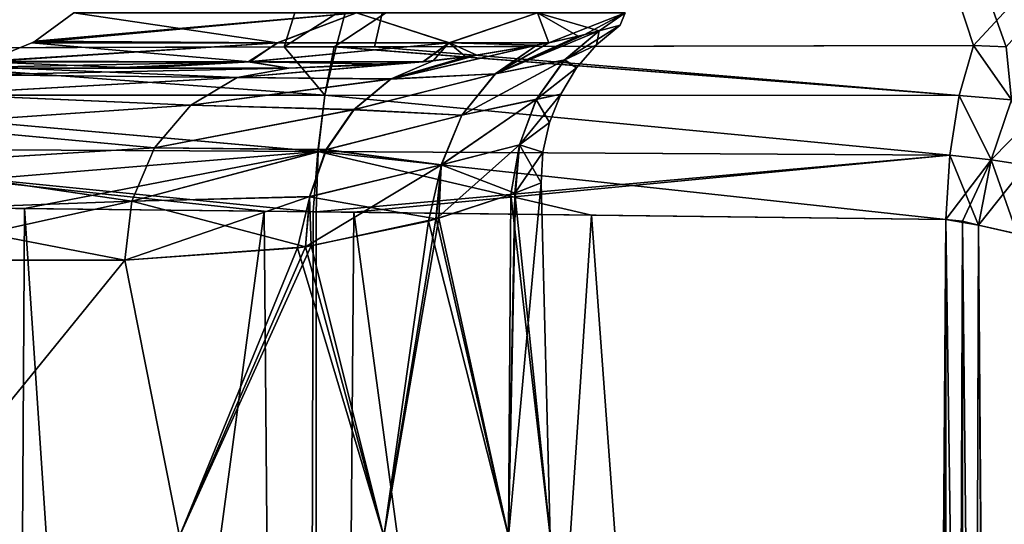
# Model space of a CAD drawing. Header units: millimetres. Extents: x -39 to 39, y -36 to 85.
# Tile 311 of 427: x -9.71 to -7.6, y 70.83 to 71.9. Entities that reach past the tile are written whole.
import ezdxf

# ---------------------------------------------------------------- set-up
doc = ezdxf.new("R2010")
doc.units = ezdxf.units.MM
doc.header["$LTSCALE"] = 65.185185
for name, color, linetype in [('4', 7, 'CONTINUOUS'), ('411', 7, 'CONTINUOUS'), ('413', 7, 'CONTINUOUS'), ('415', 7, 'CONTINUOUS'), ('426', 7, 'CONTINUOUS'), ('443', 7, 'CONTINUOUS'), ('447', 7, 'CONTINUOUS'), ('470', 7, 'CONTINUOUS'), ('593', 7, 'CONTINUOUS'), ('598', 7, 'CONTINUOUS'), ('599', 7, 'CONTINUOUS'), ('6', 7, 'CONTINUOUS'), ('608', 7, 'CONTINUOUS'), ('618', 7, 'CONTINUOUS'), ('625', 7, 'CONTINUOUS'), ('626', 7, 'CONTINUOUS'), ('67', 7, 'CONTINUOUS'), ('675', 7, 'CONTINUOUS'), ('676', 7, 'CONTINUOUS'), ('677', 7, 'CONTINUOUS'), ('678', 7, 'CONTINUOUS'), ('679', 7, 'CONTINUOUS'), ('680', 7, 'CONTINUOUS'), ('69', 7, 'CONTINUOUS')]:
    doc.layers.add(name, color=color, linetype=linetype)

msp = doc.modelspace()

# ---------------------------------------------------------------- linework, layer by layer
at = {"layer": '4', "color": 7, "linetype": 'CONTINUOUS'}
for points in [[(-38.75, 0, 23), (38.75, 85, 23), (-38.75, 85, 23), (-38.75, 0, 23)], [(-38.75, 0, 23), (38.75, 0, 23), (38.75, 85, 23), (-38.75, 0, 23)]]:
    msp.add_3dface(points, dxfattribs=at)
at = {"layer": '411', "linetype": 'CONTINUOUS'}
for points in [[(-10.4174, 71.8421, -9.3295), (-10.9856, 72.0498, -9.6268), (-8.423, 74.1462, -11.077), (-10.4174, 71.8421, -9.3295)], [(-9.143, 71.8454, -9.025), (-10.4174, 71.8421, -9.3295), (-8.423, 74.1462, -11.077), (-9.143, 71.8454, -9.025)], [(-5.5364, 74.1461, -10.5854), (-9.143, 71.8454, -9.025), (-8.423, 74.1462, -11.077), (-5.5364, 74.1461, -10.5854)], [(-9.0357, 71.8456, -8.9962), (-9.143, 71.8454, -9.025), (-5.5364, 74.1461, -10.5854), (-9.0357, 71.8456, -8.9962)], [(-7.6689, 71.8482, -8.5841), (-9.0357, 71.8456, -8.9962), (-5.5364, 74.1461, -10.5854), (-7.6689, 71.8482, -8.5841)], [(-7.5988, 71.8458, -8.5577), (-7.6689, 71.8482, -8.5841), (-5.5364, 74.1461, -10.5854), (-7.5988, 71.8458, -8.5577)]]:
    msp.add_3dface(points, dxfattribs=at)
at = {"layer": '413', "linetype": 'CONTINUOUS'}
for points in [[(-8.4234, 74.1462, 11.077), (-11.37, 74.1462, 11.4107), (-10.4174, 71.8421, 9.3295), (-8.4234, 74.1462, 11.077)], [(-9.0317, 71.8456, 8.9951), (-8.4234, 74.1462, 11.077), (-10.4174, 71.8421, 9.3295), (-9.0317, 71.8456, 8.9951)], [(-8.9495, 71.8458, 8.9727), (-8.4234, 74.1462, 11.077), (-9.0317, 71.8456, 8.9951), (-8.9495, 71.8458, 8.9727)], [(-7.6689, 71.8482, 8.5841), (-8.4234, 74.1462, 11.077), (-8.9495, 71.8458, 8.9727), (-7.6689, 71.8482, 8.5841)], [(-5.5362, 74.1465, 10.5857), (-8.4234, 74.1462, 11.077), (-7.5989, 71.8458, 8.5577), (-5.5362, 74.1465, 10.5857)], [(-7.5989, 71.8458, 8.5577), (-8.4234, 74.1462, 11.077), (-7.6689, 71.8482, 8.5841), (-7.5989, 71.8458, 8.5577)]]:
    msp.add_3dface(points, dxfattribs=at)
at = {"layer": '415', "color": 2, "linetype": 'CONTINUOUS'}
for points in [[(-9.4526, 71.8, -4.8171), (-9.889, 71.8, -5.9612), (-10.4339, 71.8, -5.4176), (-9.4526, 71.8, -4.8171)], [(-9.7215, 71.8, -4.5964), (-9.4526, 71.8, -4.8171), (-10.4339, 71.8, -5.4176), (-9.7215, 71.8, -4.5964)], [(-9.8888, 71.8, 5.961), (-9.5206, 71.8, 5.0187), (-10.4324, 71.8, 5.4161), (-9.8888, 71.8, 5.961)], [(-10.4324, 71.8, 5.4161), (-9.5206, 71.8, 5.0187), (-9.7202, 71.8, 4.5946), (-10.4324, 71.8, 5.4161)], [(-9.1331, 71.8, -3.6835), (-9.4526, 71.8, -4.8171), (-9.7215, 71.8, -4.5964), (-9.1331, 71.8, -3.6835)], [(-9.5206, 71.8, 5.0187), (-9.1331, 71.8, 3.6835), (-9.7202, 71.8, 4.5946), (-9.5206, 71.8, 5.0187)]]:
    msp.add_3dface(points, dxfattribs=at)
at = {"layer": '426', "linetype": 'CONTINUOUS'}
for points in [[(-9.6753, 71.8577, 6.0546), (-8.9885, 71.9184, 4.4068), (-9.6821, 71.8538, 6.0516), (-9.6753, 71.8577, 6.0546)], [(-9.6821, 71.8538, 6.0516), (-8.9885, 71.9184, 4.4068), (-9.1564, 71.8538, 4.6304), (-9.6821, 71.8538, 6.0516)], [(-9.5929, 71.9184, 6.0906), (-8.9885, 71.9184, 4.4068), (-9.6753, 71.8577, 6.0546), (-9.5929, 71.9184, 6.0906)], [(-9.6753, 71.8577, -6.0546), (-9.1575, 71.8538, -4.6339), (-9.5929, 71.9184, -6.0906), (-9.6753, 71.8577, -6.0546)], [(-9.5929, 71.9184, -6.0906), (-9.1575, 71.8538, -4.6339), (-8.9885, 71.9184, -4.4068), (-9.5929, 71.9184, -6.0906)], [(-9.1575, 71.8538, -4.6339), (-8.7908, 71.8538, -3.1692), (-8.9885, 71.9184, -4.4068), (-9.1575, 71.8538, -4.6339)], [(-9.1564, 71.8538, 4.6304), (-8.9885, 71.9184, 4.4068), (-8.7894, 71.8538, 3.1621), (-9.1564, 71.8538, 4.6304)], [(-8.9885, 71.9184, 4.4068), (-8.6015, 71.9184, 2.6639), (-8.7894, 71.8538, 3.1621), (-8.9885, 71.9184, 4.4068)], [(-8.9885, 71.9184, -4.4068), (-8.7908, 71.8538, -3.1692), (-8.6015, 71.9184, -2.6638), (-8.9885, 71.9184, -4.4068)], [(-8.7908, 71.8538, -3.1692), (-8.5767, 71.8543, -1.7394), (-8.6015, 71.9184, -2.6638), (-8.7908, 71.8538, -3.1692)], [(-8.7894, 71.8538, 3.1621), (-8.6015, 71.9184, 2.6639), (-8.5771, 71.8542, 1.7415), (-8.7894, 71.8538, 3.1621)], [(-8.4139, 71.9184, -0.891), (-8.6015, 71.9184, -2.6638), (-8.4693, 71.8796, -0.9444), (-8.4139, 71.9184, -0.891)], [(-8.6015, 71.9184, -2.6638), (-8.5139, 71.8683, -1.3344), (-8.4693, 71.8796, -0.9444), (-8.6015, 71.9184, -2.6638)], [(-8.5767, 71.8543, -1.7394), (-8.5139, 71.8683, -1.3344), (-8.6015, 71.9184, -2.6638), (-8.5767, 71.8543, -1.7394)], [(-8.6015, 71.9184, 2.6639), (-8.4139, 71.9184, 0.891), (-8.5771, 71.8542, 1.7415), (-8.6015, 71.9184, 2.6639)], [(-8.5771, 71.8542, 1.7415), (-8.4139, 71.9184, 0.891), (-8.5015, 71.8714, 1.2386), (-8.5771, 71.8542, 1.7415)], [(-8.5015, 71.8714, 1.2386), (-8.4139, 71.9184, 0.891), (-8.4694, 71.8796, 0.9451), (-8.5015, 71.8714, 1.2386)], [(-8.4694, 71.8796, 0.9451), (-8.4139, 71.9184, 0.891), (-8.4248, 71.8919, 0), (-8.4694, 71.8796, 0.9451)], [(-8.4248, 71.8919, 0), (-8.4139, 71.9184, -0.891), (-8.4693, 71.8796, -0.9444), (-8.4248, 71.8919, 0)], [(-8.4139, 71.9184, 0.891), (-8.4139, 71.9184, -0.891), (-8.4248, 71.8919, 0), (-8.4139, 71.9184, 0.891)], [(-9.7789, 71.8146, 6.0093), (-9.1564, 71.8538, 4.6304), (-9.7827, 71.8136, 6.0076), (-9.7789, 71.8146, 6.0093)], [(-9.7827, 71.8136, 6.0076), (-9.1564, 71.8538, 4.6304), (-9.2201, 71.8136, 4.4613), (-9.7827, 71.8136, 6.0076)], [(-9.6821, 71.8538, 6.0516), (-9.1564, 71.8538, 4.6304), (-9.7789, 71.8146, 6.0093), (-9.6821, 71.8538, 6.0516)], [(-9.7789, 71.8146, -6.0093), (-9.2166, 71.8136, -4.4496), (-9.6821, 71.8538, -6.0516), (-9.7789, 71.8146, -6.0093)], [(-9.6821, 71.8538, -6.0516), (-9.1575, 71.8538, -4.6339), (-9.6753, 71.8577, -6.0546), (-9.6821, 71.8538, -6.0516)], [(-9.6821, 71.8538, -6.0516), (-9.2166, 71.8136, -4.4496), (-9.1575, 71.8538, -4.6339), (-9.6821, 71.8538, -6.0516)], [(-9.1564, 71.8538, 4.6304), (-8.7894, 71.8538, 3.1621), (-9.2201, 71.8136, 4.4613), (-9.1564, 71.8538, 4.6304)], [(-9.2201, 71.8136, 4.4613), (-8.7894, 71.8538, 3.1621), (-8.8458, 71.8137, 2.8686), (-9.2201, 71.8136, 4.4613)], [(-9.2166, 71.8136, -4.4496), (-8.8466, 71.8137, -2.8713), (-8.7908, 71.8538, -3.1692), (-9.2166, 71.8136, -4.4496)], [(-9.1575, 71.8538, -4.6339), (-9.2166, 71.8136, -4.4496), (-8.7908, 71.8538, -3.1692), (-9.1575, 71.8538, -4.6339)], [(-8.8466, 71.8137, -2.8713), (-8.8241, 71.8159, -2.7959), (-8.7908, 71.8538, -3.1692), (-8.8466, 71.8137, -2.8713)], [(-8.8458, 71.8137, 2.8686), (-8.7894, 71.8538, 3.1621), (-8.7307, 71.8274, 2.4554), (-8.8458, 71.8137, 2.8686)], [(-8.7908, 71.8538, -3.1692), (-8.8241, 71.8159, -2.7959), (-8.7546, 71.8242, -2.5473), (-8.7908, 71.8538, -3.1692)], [(-8.5767, 71.8543, -1.7394), (-8.7908, 71.8538, -3.1692), (-8.6024, 71.849, -1.879), (-8.5767, 71.8543, -1.7394)], [(-8.6024, 71.849, -1.879), (-8.7908, 71.8538, -3.1692), (-8.7546, 71.8242, -2.5473), (-8.6024, 71.849, -1.879)], [(-8.7894, 71.8538, 3.1621), (-8.5771, 71.8542, 1.7415), (-8.7307, 71.8274, 2.4554), (-8.7894, 71.8538, 3.1621)], [(-8.7307, 71.8274, 2.4554), (-8.5771, 71.8542, 1.7415), (-8.6028, 71.849, 1.881), (-8.7307, 71.8274, 2.4554)], [(-9.889, 71.8, -5.9612), (-9.4526, 71.8, -4.8171), (-9.7827, 71.8136, -6.0076), (-9.889, 71.8, -5.9612)], [(-9.8888, 71.8, 5.961), (-9.7827, 71.8136, 6.0076), (-9.2201, 71.8136, 4.4613), (-9.8888, 71.8, 5.961)], [(-9.5206, 71.8, 5.0187), (-9.8888, 71.8, 5.961), (-9.2201, 71.8136, 4.4613), (-9.5206, 71.8, 5.0187)], [(-9.7827, 71.8136, -6.0076), (-9.2166, 71.8136, -4.4496), (-9.7789, 71.8146, -6.0093), (-9.7827, 71.8136, -6.0076)], [(-9.7827, 71.8136, -6.0076), (-9.4526, 71.8, -4.8171), (-9.2166, 71.8136, -4.4496), (-9.7827, 71.8136, -6.0076)], [(-9.1331, 71.8, 3.6835), (-9.5206, 71.8, 5.0187), (-9.2201, 71.8136, 4.4613), (-9.1331, 71.8, 3.6835)], [(-9.4526, 71.8, -4.8171), (-9.1331, 71.8, -3.6835), (-9.2166, 71.8136, -4.4496), (-9.4526, 71.8, -4.8171)], [(-9.2201, 71.8136, 4.4613), (-8.8458, 71.8137, 2.8686), (-8.9105, 71.8082, 3.0744), (-9.2201, 71.8136, 4.4613)], [(-9.1331, 71.8, 3.6835), (-9.2201, 71.8136, 4.4613), (-8.9105, 71.8082, 3.0744), (-9.1331, 71.8, 3.6835)], [(-9.2166, 71.8136, -4.4496), (-9.1331, 71.8, -3.6835), (-8.8466, 71.8137, -2.8713), (-9.2166, 71.8136, -4.4496)], [(-8.8241, 71.8159, 2.7959), (-8.8458, 71.8137, 2.8686), (-8.7307, 71.8274, 2.4554), (-8.8241, 71.8159, 2.7959)]]:
    msp.add_3dface(points, dxfattribs=at)
at = {"layer": '443', "linetype": 'CONTINUOUS'}
for points in [[(-10.4484, 62.1, -9.2051), (-10.4484, 71.5079, -9.2051), (-9.1855, 71.4944, -8.8875), (-10.4484, 62.1, -9.2051)], [(-9.1057, 62.1, -8.8649), (-10.4484, 62.1, -9.2051), (-9.1855, 71.4944, -8.8875), (-9.1057, 62.1, -8.8649)], [(-9.0811, 71.4932, -8.858), (-9.1057, 62.1, -8.8649), (-9.1855, 71.4944, -8.8875), (-9.0811, 71.4932, -8.858)], [(-8.4858, 71.4861, -8.6801), (-9.1057, 62.1, -8.8649), (-9.0811, 71.4932, -8.858), (-8.4858, 71.4861, -8.6801)], [(-7.796, 62.1, -8.4529), (-9.1057, 62.1, -8.8649), (-8.4858, 71.4861, -8.6801), (-7.796, 62.1, -8.4529)], [(-7.7278, 71.4764, -8.4292), (-7.796, 62.1, -8.4529), (-8.4858, 71.4861, -8.6801), (-7.7278, 71.4764, -8.4292)], [(-7.7619, 62.1, -8.4411), (-7.796, 62.1, -8.4529), (-7.7278, 71.4764, -8.4292), (-7.7619, 62.1, -8.4411)], [(-7.7278, 62.1, -8.4292), (-7.7619, 62.1, -8.4411), (-7.7278, 71.4764, -8.4292), (-7.7278, 62.1, -8.4292)]]:
    msp.add_3dface(points, dxfattribs=at)
at = {"layer": '447', "linetype": 'CONTINUOUS'}
for points in [[(-10.4484, 71.5079, 9.2051), (-9.7558, 62.1, 9.0397), (-9.6984, 71.5001, 9.0251), (-10.4484, 71.5079, 9.2051)], [(-9.7558, 62.1, 9.0397), (-9.0702, 62.1, 8.8549), (-9.6984, 71.5001, 9.0251), (-9.7558, 62.1, 9.0397)], [(-9.6984, 71.5001, 9.0251), (-9.0702, 62.1, 8.8549), (-9.0745, 71.4931, 8.8561), (-9.6984, 71.5001, 9.0251)], [(-9.0745, 71.4931, 8.8561), (-9.0702, 62.1, 8.8549), (-8.994, 71.4922, 8.833), (-9.0745, 71.4931, 8.8561)], [(-9.0702, 62.1, 8.8549), (-7.7278, 62.1, 8.4292), (-8.994, 71.4922, 8.833), (-9.0702, 62.1, 8.8549)], [(-8.994, 71.4922, 8.833), (-7.7278, 62.1, 8.4292), (-7.7278, 71.4764, 8.4292), (-8.994, 71.4922, 8.833)]]:
    msp.add_3dface(points, dxfattribs=at)
at = {"layer": '470', "linetype": 'CONTINUOUS'}
for points in [[(-7.7278, 62.1, -8.4292), (-7.7278, 71.4764, -8.4292), (-7.6924, 71.4731, -8.4153), (-7.7278, 62.1, -8.4292)], [(-7.716, 62.1, -8.4249), (-7.7278, 62.1, -8.4292), (-7.6924, 71.4731, -8.4153), (-7.716, 62.1, -8.4249)], [(-7.7044, 62.1, -8.4204), (-7.716, 62.1, -8.4249), (-7.6924, 71.4731, -8.4153), (-7.7044, 62.1, -8.4204)], [(-7.6966, 62.1, -8.4171), (-7.7044, 62.1, -8.4204), (-7.6924, 71.4731, -8.4153), (-7.6966, 62.1, -8.4171)], [(-7.6889, 62.1, -8.4137), (-7.6966, 62.1, -8.4171), (-7.6924, 71.4731, -8.4153), (-7.6889, 62.1, -8.4137)], [(-7.658, 71.4647, -8.3986), (-7.6889, 62.1, -8.4137), (-7.6924, 71.4731, -8.4153), (-7.658, 71.4647, -8.3986)], [(-7.5848, 62.1, -8.3511), (-7.6889, 62.1, -8.4137), (-7.658, 71.4647, -8.3986), (-7.5848, 62.1, -8.3511)], [(-7.5756, 71.446, -8.3437), (-7.5848, 62.1, -8.3511), (-7.658, 71.4647, -8.3986), (-7.5756, 71.446, -8.3437)]]:
    msp.add_3dface(points, dxfattribs=at)
at = {"layer": '593', "linetype": 'CONTINUOUS'}
for points in [[(-9.0557, 71.7423, 8.9199), (-10.4174, 71.8421, 9.3295), (-10.4335, 71.7424, 9.2616), (-9.0557, 71.7423, 8.9199)], [(-9.0317, 71.8456, 8.9951), (-10.4174, 71.8421, 9.3295), (-9.0557, 71.7423, 8.9199), (-9.0317, 71.8456, 8.9951)], [(-7.6997, 71.7415, 8.4999), (-9.0317, 71.8456, 8.9951), (-9.0557, 71.7423, 8.9199), (-7.6997, 71.7415, 8.4999)], [(-8.9495, 71.8458, 8.9727), (-9.0317, 71.8456, 8.9951), (-7.6997, 71.7415, 8.4999), (-8.9495, 71.8458, 8.9727)], [(-7.6689, 71.8482, 8.5841), (-8.9495, 71.8458, 8.9727), (-7.6997, 71.7415, 8.4999), (-7.6689, 71.8482, 8.5841)], [(-10.4441, 71.6287, 9.2193), (-9.0705, 71.6221, 8.8725), (-10.4335, 71.7424, 9.2616), (-10.4441, 71.6287, 9.2193)], [(-9.0705, 71.6221, 8.8725), (-9.0557, 71.7423, 8.9199), (-10.4335, 71.7424, 9.2616), (-9.0705, 71.6221, 8.8725)], [(-9.0705, 71.6221, 8.8725), (-7.7198, 71.6143, 8.4469), (-9.0557, 71.7423, 8.9199), (-9.0705, 71.6221, 8.8725)], [(-7.7198, 71.6143, 8.4469), (-7.6997, 71.7415, 8.4999), (-9.0557, 71.7423, 8.9199), (-7.7198, 71.6143, 8.4469)], [(-10.4484, 71.5079, 9.2051), (-9.0705, 71.6221, 8.8725), (-10.4441, 71.6287, 9.2193), (-10.4484, 71.5079, 9.2051)], [(-10.4484, 71.5079, 9.2051), (-9.6984, 71.5001, 9.0251), (-9.0705, 71.6221, 8.8725), (-10.4484, 71.5079, 9.2051)], [(-9.6984, 71.5001, 9.0251), (-9.0745, 71.4931, 8.8561), (-9.0705, 71.6221, 8.8725), (-9.6984, 71.5001, 9.0251)], [(-9.0745, 71.4931, 8.8561), (-7.7198, 71.6143, 8.4469), (-9.0705, 71.6221, 8.8725), (-9.0745, 71.4931, 8.8561)], [(-9.0745, 71.4931, 8.8561), (-8.994, 71.4922, 8.833), (-7.7198, 71.6143, 8.4469), (-9.0745, 71.4931, 8.8561)], [(-8.994, 71.4922, 8.833), (-7.7278, 71.4764, 8.4292), (-7.7198, 71.6143, 8.4469), (-8.994, 71.4922, 8.833)]]:
    msp.add_3dface(points, dxfattribs=at)
at = {"layer": '598', "linetype": 'CONTINUOUS'}
for points in [[(-10.4174, 71.8421, -9.3295), (-9.0557, 71.7423, -8.9199), (-10.4335, 71.7424, -9.2616), (-10.4174, 71.8421, -9.3295)], [(-10.4174, 71.8421, -9.3295), (-9.143, 71.8454, -9.025), (-9.0557, 71.7423, -8.9199), (-10.4174, 71.8421, -9.3295)], [(-9.143, 71.8454, -9.025), (-9.0357, 71.8456, -8.9962), (-9.0557, 71.7423, -8.9199), (-9.143, 71.8454, -9.025)], [(-9.0557, 71.7423, -8.9199), (-9.0357, 71.8456, -8.9962), (-7.6997, 71.7415, -8.4999), (-9.0557, 71.7423, -8.9199)], [(-9.0357, 71.8456, -8.9962), (-7.6689, 71.8482, -8.5841), (-7.6997, 71.7415, -8.4999), (-9.0357, 71.8456, -8.9962)], [(-10.4335, 71.7424, -9.2616), (-9.0706, 71.6221, -8.8726), (-10.4441, 71.6287, -9.2193), (-10.4335, 71.7424, -9.2616)], [(-9.0557, 71.7423, -8.9199), (-9.0706, 71.6221, -8.8726), (-10.4335, 71.7424, -9.2616), (-9.0557, 71.7423, -8.9199)], [(-9.0706, 71.6221, -8.8726), (-9.0557, 71.7423, -8.9199), (-7.7198, 71.6143, -8.4469), (-9.0706, 71.6221, -8.8726)], [(-7.7198, 71.6143, -8.4469), (-9.0557, 71.7423, -8.9199), (-7.6997, 71.7415, -8.4999), (-7.7198, 71.6143, -8.4469)], [(-9.1855, 71.4944, -8.8875), (-10.4484, 71.5079, -9.2051), (-10.4441, 71.6287, -9.2193), (-9.1855, 71.4944, -8.8875)], [(-9.0811, 71.4932, -8.858), (-9.1855, 71.4944, -8.8875), (-10.4441, 71.6287, -9.2193), (-9.0811, 71.4932, -8.858)], [(-9.0706, 71.6221, -8.8726), (-9.0811, 71.4932, -8.858), (-10.4441, 71.6287, -9.2193), (-9.0706, 71.6221, -8.8726)], [(-8.4858, 71.4861, -8.6801), (-9.0811, 71.4932, -8.858), (-9.0706, 71.6221, -8.8726), (-8.4858, 71.4861, -8.6801)], [(-7.7278, 71.4764, -8.4292), (-8.4858, 71.4861, -8.6801), (-9.0706, 71.6221, -8.8726), (-7.7278, 71.4764, -8.4292)], [(-7.7278, 71.4764, -8.4292), (-9.0706, 71.6221, -8.8726), (-7.7198, 71.6143, -8.4469), (-7.7278, 71.4764, -8.4292)]]:
    msp.add_3dface(points, dxfattribs=at)
at = {"layer": '599', "linetype": 'CONTINUOUS'}
for points in [[(-7.6997, 71.7415, -8.4999), (-7.6689, 71.8482, -8.5841), (-7.5876, 71.7321, -8.4509), (-7.6997, 71.7415, -8.4999)], [(-7.6689, 71.8482, -8.5841), (-7.5988, 71.8458, -8.5577), (-7.5876, 71.7321, -8.4509), (-7.6689, 71.8482, -8.5841)], [(-7.7198, 71.6143, -8.4469), (-7.6997, 71.7415, -8.4999), (-7.6312, 71.604, -8.4073), (-7.7198, 71.6143, -8.4469)], [(-7.6312, 71.604, -8.4073), (-7.6997, 71.7415, -8.4999), (-7.5876, 71.7321, -8.4509), (-7.6312, 71.604, -8.4073)], [(-7.658, 71.4647, -8.3986), (-7.7278, 71.4764, -8.4292), (-7.7198, 71.6143, -8.4469), (-7.658, 71.4647, -8.3986)], [(-7.658, 71.4647, -8.3986), (-7.7198, 71.6143, -8.4469), (-7.6312, 71.604, -8.4073), (-7.658, 71.4647, -8.3986)], [(-7.7278, 71.4764, -8.4292), (-7.658, 71.4647, -8.3986), (-7.6924, 71.4731, -8.4153), (-7.7278, 71.4764, -8.4292)]]:
    msp.add_3dface(points, dxfattribs=at)
at = {"layer": '6', "color": 7, "linetype": 'CONTINUOUS'}
for points in [[(38.75, 0, -23), (-38.75, 85, -23), (38.75, 85, -23), (38.75, 0, -23)], [(38.75, 0, -23), (-38.75, 0, -23), (-38.75, 85, -23), (38.75, 0, -23)]]:
    msp.add_3dface(points, dxfattribs=at)
at = {"layer": '608', "linetype": 'CONTINUOUS'}
for points in [[(-7.7278, 71.4764, 8.4292), (-7.7278, 62.1, 8.4292), (-7.5959, 62.1, 8.3595), (-7.7278, 71.4764, 8.4292)], [(-7.7278, 71.4764, 8.4292), (-7.5959, 62.1, 8.3595), (-7.6925, 71.4731, 8.4153), (-7.7278, 71.4764, 8.4292)], [(-7.6925, 71.4731, 8.4153), (-7.5959, 62.1, 8.3595), (-7.658, 71.4647, 8.3986), (-7.6925, 71.4731, 8.4153)], [(-7.658, 71.4647, 8.3986), (-7.5959, 62.1, 8.3595), (-7.5771, 71.4462, 8.3449), (-7.658, 71.4647, 8.3986)]]:
    msp.add_3dface(points, dxfattribs=at)
at = {"layer": '618', "linetype": 'CONTINUOUS'}
for points in [[(-7.6689, 71.8482, 8.5841), (-7.6997, 71.7415, 8.4999), (-7.5876, 71.7321, 8.4509), (-7.6689, 71.8482, 8.5841)], [(-7.5989, 71.8458, 8.5577), (-7.6689, 71.8482, 8.5841), (-7.5876, 71.7321, 8.4509), (-7.5989, 71.8458, 8.5577)], [(-7.6997, 71.7415, 8.4999), (-7.7198, 71.6143, 8.4469), (-7.6312, 71.604, 8.4073), (-7.6997, 71.7415, 8.4999)], [(-7.5876, 71.7321, 8.4509), (-7.6997, 71.7415, 8.4999), (-7.6312, 71.604, 8.4073), (-7.5876, 71.7321, 8.4509)], [(-7.7198, 71.6143, 8.4469), (-7.7278, 71.4764, 8.4292), (-7.6312, 71.604, 8.4073), (-7.7198, 71.6143, 8.4469)], [(-7.7278, 71.4764, 8.4292), (-7.6925, 71.4731, 8.4153), (-7.6312, 71.604, 8.4073), (-7.7278, 71.4764, 8.4292)], [(-7.6925, 71.4731, 8.4153), (-7.658, 71.4647, 8.3986), (-7.6312, 71.604, 8.4073), (-7.6925, 71.4731, 8.4153)]]:
    msp.add_3dface(points, dxfattribs=at)
at = {"layer": '625', "linetype": 'CONTINUOUS'}
for points in [[(-7.6312, 71.604, -8.4073), (-7.5876, 71.7321, -8.4509), (-7.5568, 71.5925, -8.3567), (-7.6312, 71.604, -8.4073)], [(-7.5756, 71.446, -8.3437), (-7.658, 71.4647, -8.3986), (-7.6312, 71.604, -8.4073), (-7.5756, 71.446, -8.3437)], [(-7.5756, 71.446, -8.3437), (-7.6312, 71.604, -8.4073), (-7.5568, 71.5925, -8.3567), (-7.5756, 71.446, -8.3437)]]:
    msp.add_3dface(points, dxfattribs=at)
at = {"layer": '626', "linetype": 'CONTINUOUS'}
for points in [[(-7.5876, 71.7321, 8.4509), (-7.6312, 71.604, 8.4073), (-7.5112, 71.7261, 8.4022), (-7.5876, 71.7321, 8.4509)], [(-7.5112, 71.7261, 8.4022), (-7.6312, 71.604, 8.4073), (-7.5567, 71.5926, 8.3567), (-7.5112, 71.7261, 8.4022)], [(-7.6312, 71.604, 8.4073), (-7.658, 71.4647, 8.3986), (-7.5567, 71.5926, 8.3567), (-7.6312, 71.604, 8.4073)], [(-7.658, 71.4647, 8.3986), (-7.5771, 71.4462, 8.3449), (-7.5567, 71.5926, 8.3567), (-7.658, 71.4647, 8.3986)]]:
    msp.add_3dface(points, dxfattribs=at)
at = {"layer": '67', "color": 7, "linetype": 'CONTINUOUS'}
for points in [[(-37.1425, 80.4, 20.8925), (37.1425, 80.4, 20.8925), (-36.9482, 21.7676, 20.8925), (-37.1425, 80.4, 20.8925)], [(-36.9482, 21.7676, 20.8925), (37.1425, 80.4, 20.8925), (-36.86, 21.8107, 20.8925), (-36.9482, 21.7676, 20.8925)], [(-36.86, 21.8107, 20.8925), (37.1425, 80.4, 20.8925), (-36.7629, 21.8255, 20.8925), (-36.86, 21.8107, 20.8925)], [(-36.7629, 21.8255, 20.8925), (37.1425, 80.4, 20.8925), (36.7629, 21.8255, 20.8925), (-36.7629, 21.8255, 20.8925)]]:
    msp.add_3dface(points, dxfattribs=at)
at = {"layer": '675', "linetype": 'CONTINUOUS'}
for points in [[(-8.5936, 71.555), (-8.6634, 70.8, 1.1382), (-8.6484, 71.5334, 0.8945), (-8.5936, 71.555)], [(-8.5738, 70.8), (-8.6634, 70.8, 1.1382), (-8.5936, 71.555), (-8.5738, 70.8)], [(-8.6499, 71.5328, 0.9071), (-8.6634, 70.8, 1.1382), (-8.8119, 71.4795, 1.7748), (-8.6499, 71.5328, 0.9071)], [(-8.6484, 71.5334, 0.8945), (-8.6634, 70.8, 1.1382), (-8.6499, 71.5328, 0.9071), (-8.6484, 71.5334, 0.8945)], [(-8.8186, 71.4777, 1.8011), (-8.9299, 70.8, 2.2485), (-9.0849, 71.4201, 2.6345), (-8.8186, 71.4777, 1.8011)], [(-8.8119, 71.4795, 1.7748), (-8.9299, 70.8, 2.2485), (-8.8186, 71.4777, 1.8011), (-8.8119, 71.4795, 1.7748)], [(-8.6634, 70.8, 1.1382), (-8.9299, 70.8, 2.2485), (-8.8119, 71.4795, 1.7748), (-8.6634, 70.8, 1.1382)], [(-9.0976, 71.4182, 2.6669), (-9.3669, 70.8, 3.3033), (-9.4837, 71.3895, 3.4912), (-9.0976, 71.4182, 2.6669)], [(-9.0849, 71.4201, 2.6345), (-9.3669, 70.8, 3.3033), (-9.0976, 71.4182, 2.6669), (-9.0849, 71.4201, 2.6345)], [(-8.9299, 70.8, 2.2485), (-9.3669, 70.8, 3.3033), (-9.0849, 71.4201, 2.6345), (-8.9299, 70.8, 2.2485)], [(-9.4837, 71.3895, 3.4912), (-9.9634, 70.8, 4.2768), (-10.0402, 71.3895, 4.3548), (-9.4837, 71.3895, 3.4912)], [(-9.3669, 70.8, 3.3033), (-9.9634, 70.8, 4.2768), (-9.4837, 71.3895, 3.4912), (-9.3669, 70.8, 3.3033)]]:
    msp.add_3dface(points, dxfattribs=at)
at = {"layer": '676', "linetype": 'CONTINUOUS'}
for points in [[(-8.5738, 70.8), (-8.5936, 71.555), (-8.6498, 71.5327, -0.9064), (-8.5738, 70.8)], [(-8.8181, 71.4778, -1.7992), (-8.6634, 70.8, -1.1382), (-8.6581, 71.5297, -0.9704), (-8.8181, 71.4778, -1.7992)], [(-8.6634, 70.8, -1.1382), (-8.5738, 70.8), (-8.6581, 71.5297, -0.9704), (-8.6634, 70.8, -1.1382)], [(-8.6581, 71.5297, -0.9704), (-8.5738, 70.8), (-8.6498, 71.5327, -0.9064), (-8.6581, 71.5297, -0.9704)], [(-8.8345, 71.4733, -1.8625), (-8.6634, 70.8, -1.1382), (-8.8181, 71.4778, -1.7992), (-8.8345, 71.4733, -1.8625)], [(-9.0973, 71.4182, -2.6662), (-8.9299, 70.8, -2.2485), (-8.8345, 71.4733, -1.8625), (-9.0973, 71.4182, -2.6662)], [(-8.9299, 70.8, -2.2485), (-8.6634, 70.8, -1.1382), (-8.8345, 71.4733, -1.8625), (-8.9299, 70.8, -2.2485)], [(-9.4837, 71.3895, -3.4912), (-9.3669, 70.8, -3.3033), (-9.1143, 71.4157, -2.7091), (-9.4837, 71.3895, -3.4912)], [(-9.3669, 70.8, -3.3033), (-8.9299, 70.8, -2.2485), (-9.1143, 71.4157, -2.7091), (-9.3669, 70.8, -3.3033)], [(-9.1143, 71.4157, -2.7091), (-8.9299, 70.8, -2.2485), (-9.0973, 71.4182, -2.6662), (-9.1143, 71.4157, -2.7091)], [(-10.0414, 71.3895, -4.3565), (-9.9634, 70.8, -4.2768), (-9.4837, 71.3895, -3.4912), (-10.0414, 71.3895, -4.3565)], [(-9.9634, 70.8, -4.2768), (-9.3669, 70.8, -3.3033), (-9.4837, 71.3895, -3.4912), (-9.9634, 70.8, -4.2768)]]:
    msp.add_3dface(points, dxfattribs=at)
at = {"layer": '677', "linetype": 'CONTINUOUS'}
for points in [[(-9.8044, 71.7859, 4.5315), (-9.7202, 71.8, 4.5946), (-9.2432, 71.7798, 3.6231), (-9.8044, 71.7859, 4.5315)], [(-9.7202, 71.8, 4.5946), (-9.1331, 71.8, 3.6835), (-9.2432, 71.7798, 3.6231), (-9.7202, 71.8, 4.5946)], [(-9.8827, 71.7447, 4.4729), (-9.8044, 71.7859, 4.5315), (-9.2432, 71.7798, 3.6231), (-9.8827, 71.7447, 4.4729)], [(-9.3422, 71.7211, 3.5688), (-9.8827, 71.7447, 4.4729), (-9.2432, 71.7798, 3.6231), (-9.3422, 71.7211, 3.5688)], [(-9.9495, 71.6791, 4.4228), (-9.8827, 71.7447, 4.4729), (-9.3422, 71.7211, 3.5688), (-9.9495, 71.6791, 4.4228)], [(-9.42, 71.63, 3.5261), (-9.9495, 71.6791, 4.4228), (-9.3422, 71.7211, 3.5688), (-9.42, 71.63, 3.5261)], [(-10.0002, 71.5939, 4.3848), (-9.9495, 71.6791, 4.4228), (-9.42, 71.63, 3.5261), (-10.0002, 71.5939, 4.3848)], [(-9.4688, 71.5156, 3.4994), (-10.0002, 71.5939, 4.3848), (-9.42, 71.63, 3.5261), (-9.4688, 71.5156, 3.4994)], [(-10.0311, 71.4951, 4.3616), (-10.0002, 71.5939, 4.3848), (-9.4688, 71.5156, 3.4994), (-10.0311, 71.4951, 4.3616)], [(-9.4837, 71.3895, 3.4912), (-10.0311, 71.4951, 4.3616), (-9.4688, 71.5156, 3.4994), (-9.4837, 71.3895, 3.4912)], [(-9.4837, 71.3895, 3.4912), (-10.0402, 71.3895, 4.3548), (-10.0311, 71.4951, 4.3616), (-9.4837, 71.3895, 3.4912)]]:
    msp.add_3dface(points, dxfattribs=at)
at = {"layer": '678', "linetype": 'CONTINUOUS'}
for points in [[(-8.4694, 71.8796, 0.9451), (-8.5441, 71.8168, 0.9331), (-8.6916, 71.7882, 1.8541), (-8.4694, 71.8796, 0.9451)], [(-8.5015, 71.8714, 1.2386), (-8.4694, 71.8796, 0.9451), (-8.6916, 71.7882, 1.8541), (-8.5015, 71.8714, 1.2386)], [(-8.5441, 71.8168, 0.9331), (-8.4694, 71.8796, 0.9451), (-8.4749, 71.8499, 0), (-8.5441, 71.8168, 0.9331)], [(-8.4694, 71.8796, 0.9451), (-8.4248, 71.8919, 0), (-8.4749, 71.8499, 0), (-8.4694, 71.8796, 0.9451)], [(-8.5771, 71.8542, 1.7415), (-8.5015, 71.8714, 1.2386), (-8.6916, 71.7882, 1.8541), (-8.5771, 71.8542, 1.7415)], [(-8.6028, 71.849, 1.881), (-8.5771, 71.8542, 1.7415), (-8.6916, 71.7882, 1.8541), (-8.6028, 71.849, 1.881)], [(-8.6028, 71.849, 1.881), (-8.6916, 71.7882, 1.8541), (-8.9158, 71.7763, 2.759), (-8.6028, 71.849, 1.881)], [(-8.7307, 71.8274, 2.4554), (-8.6028, 71.849, 1.881), (-8.9158, 71.7763, 2.759), (-8.7307, 71.8274, 2.4554)], [(-8.5175, 71.8004, 0), (-8.5441, 71.8168, 0.9331), (-8.4749, 71.8499, 0), (-8.5175, 71.8004, 0)], [(-9.2432, 71.7798, 3.6231), (-8.8241, 71.8159, 2.7959), (-8.9158, 71.7763, 2.759), (-9.2432, 71.7798, 3.6231)], [(-8.9105, 71.8082, 3.0744), (-8.8241, 71.8159, 2.7959), (-9.2432, 71.7798, 3.6231), (-8.9105, 71.8082, 3.0744)], [(-8.8241, 71.8159, 2.7959), (-8.7307, 71.8274, 2.4554), (-8.9158, 71.7763, 2.759), (-8.8241, 71.8159, 2.7959)], [(-8.8458, 71.8137, 2.8686), (-8.8241, 71.8159, 2.7959), (-8.9105, 71.8082, 3.0744), (-8.8458, 71.8137, 2.8686)], [(-8.5441, 71.8168, 0.9331), (-8.6037, 71.7327, 0.9219), (-8.7633, 71.6996, 1.8299), (-8.5441, 71.8168, 0.9331)], [(-8.6916, 71.7882, 1.8541), (-8.5441, 71.8168, 0.9331), (-8.7633, 71.6996, 1.8299), (-8.6916, 71.7882, 1.8541)], [(-8.6037, 71.7327, 0.9219), (-8.5441, 71.8168, 0.9331), (-8.5175, 71.8004, 0), (-8.6037, 71.7327, 0.9219)], [(-9.1331, 71.8, 3.6835), (-8.9105, 71.8082, 3.0744), (-9.2432, 71.7798, 3.6231), (-9.1331, 71.8, 3.6835)], [(-8.5514, 71.7446, 0), (-8.6037, 71.7327, 0.9219), (-8.5175, 71.8004, 0), (-8.5514, 71.7446, 0)], [(-9.3422, 71.7211, 3.5688), (-9.2432, 71.7798, 3.6231), (-8.9158, 71.7763, 2.759), (-9.3422, 71.7211, 3.5688)], [(-9.3422, 71.7211, 3.5688), (-8.9158, 71.7763, 2.759), (-8.9945, 71.7111, 2.7244), (-9.3422, 71.7211, 3.5688)], [(-8.9158, 71.7763, 2.759), (-8.6916, 71.7882, 1.8541), (-8.9945, 71.7111, 2.7244), (-8.9158, 71.7763, 2.759)], [(-8.6916, 71.7882, 1.8541), (-8.7633, 71.6996, 1.8299), (-8.9945, 71.7111, 2.7244), (-8.6916, 71.7882, 1.8541)], [(-8.6037, 71.7327, 0.9219), (-8.6398, 71.6358, 0.9131), (-8.8069, 71.5931, 1.8117), (-8.6037, 71.7327, 0.9219)], [(-8.7633, 71.6996, 1.8299), (-8.6037, 71.7327, 0.9219), (-8.8069, 71.5931, 1.8117), (-8.7633, 71.6996, 1.8299)], [(-8.6398, 71.6358, 0.9131), (-8.6037, 71.7327, 0.9219), (-8.5758, 71.684, 0), (-8.6398, 71.6358, 0.9131)], [(-8.5758, 71.684, 0), (-8.6037, 71.7327, 0.9219), (-8.5514, 71.7446, 0), (-8.5758, 71.684, 0)], [(-9.42, 71.63, 3.5261), (-9.3422, 71.7211, 3.5688), (-8.9945, 71.7111, 2.7244), (-9.42, 71.63, 3.5261)], [(-9.42, 71.63, 3.5261), (-8.9945, 71.7111, 2.7244), (-9.0536, 71.6253, 2.6963), (-9.42, 71.63, 3.5261)], [(-8.9945, 71.7111, 2.7244), (-8.7633, 71.6996, 1.8299), (-9.0536, 71.6253, 2.6963), (-8.9945, 71.7111, 2.7244)], [(-8.7633, 71.6996, 1.8299), (-8.8069, 71.5931, 1.8117), (-9.0536, 71.6253, 2.6963), (-8.7633, 71.6996, 1.8299)], [(-8.59, 71.6202, 0), (-8.6398, 71.6358, 0.9131), (-8.5758, 71.684, 0), (-8.59, 71.6202, 0)], [(-9.4688, 71.5156, 3.4994), (-9.42, 71.63, 3.5261), (-9.0536, 71.6253, 2.6963), (-9.4688, 71.5156, 3.4994)], [(-9.4688, 71.5156, 3.4994), (-9.0536, 71.6253, 2.6963), (-9.0889, 71.5252, 2.6768), (-9.4688, 71.5156, 3.4994)], [(-9.0536, 71.6253, 2.6963), (-8.8069, 71.5931, 1.8117), (-9.0889, 71.5252, 2.6768), (-9.0536, 71.6253, 2.6963)], [(-8.6398, 71.6358, 0.9131), (-8.6499, 71.5328, 0.9071), (-8.8069, 71.5931, 1.8117), (-8.6398, 71.6358, 0.9131)], [(-8.6484, 71.5334, 0.8945), (-8.6499, 71.5328, 0.9071), (-8.6398, 71.6358, 0.9131), (-8.6484, 71.5334, 0.8945)], [(-8.5936, 71.555), (-8.6484, 71.5334, 0.8945), (-8.6398, 71.6358, 0.9131), (-8.5936, 71.555)], [(-8.5936, 71.555), (-8.6398, 71.6358, 0.9131), (-8.59, 71.6202, 0), (-8.5936, 71.555)], [(-8.8069, 71.5931, 1.8117), (-8.8186, 71.4777, 1.8011), (-9.0889, 71.5252, 2.6768), (-8.8069, 71.5931, 1.8117)], [(-8.8119, 71.4795, 1.7748), (-8.8186, 71.4777, 1.8011), (-8.8069, 71.5931, 1.8117), (-8.8119, 71.4795, 1.7748)], [(-8.6499, 71.5328, 0.9071), (-8.8119, 71.4795, 1.7748), (-8.8069, 71.5931, 1.8117), (-8.6499, 71.5328, 0.9071)], [(-9.0976, 71.4182, 2.6669), (-9.4837, 71.3895, 3.4912), (-9.4688, 71.5156, 3.4994), (-9.0976, 71.4182, 2.6669)], [(-9.0976, 71.4182, 2.6669), (-9.4688, 71.5156, 3.4994), (-9.0889, 71.5252, 2.6768), (-9.0976, 71.4182, 2.6669)], [(-9.0849, 71.4201, 2.6345), (-9.0976, 71.4182, 2.6669), (-9.0889, 71.5252, 2.6768), (-9.0849, 71.4201, 2.6345)], [(-8.8186, 71.4777, 1.8011), (-9.0849, 71.4201, 2.6345), (-9.0889, 71.5252, 2.6768), (-8.8186, 71.4777, 1.8011)]]:
    msp.add_3dface(points, dxfattribs=at)
at = {"layer": '679', "linetype": 'CONTINUOUS'}
for points in [[(-8.4693, 71.8796, -0.9444), (-8.5139, 71.8683, -1.3344), (-8.6913, 71.7882, -1.8523), (-8.4693, 71.8796, -0.9444)], [(-8.4693, 71.8796, -0.9444), (-8.6913, 71.7882, -1.8523), (-8.543, 71.8178, -0.9314), (-8.4693, 71.8796, -0.9444)], [(-8.4248, 71.8919, 0), (-8.4693, 71.8796, -0.9444), (-8.543, 71.8178, -0.9314), (-8.4248, 71.8919, 0)], [(-8.4749, 71.8499, 0), (-8.4248, 71.8919, 0), (-8.543, 71.8178, -0.9314), (-8.4749, 71.8499, 0)], [(-8.5139, 71.8683, -1.3344), (-8.5767, 71.8543, -1.7394), (-8.6913, 71.7882, -1.8523), (-8.5139, 71.8683, -1.3344)], [(-8.5767, 71.8543, -1.7394), (-8.6024, 71.849, -1.879), (-8.6913, 71.7882, -1.8523), (-8.5767, 71.8543, -1.7394)], [(-8.6024, 71.849, -1.879), (-8.7546, 71.8242, -2.5473), (-8.9142, 71.7769, -2.7577), (-8.6024, 71.849, -1.879)], [(-8.6024, 71.849, -1.879), (-8.9142, 71.7769, -2.7577), (-8.6913, 71.7882, -1.8523), (-8.6024, 71.849, -1.879)], [(-8.5175, 71.8004, 0), (-8.4749, 71.8499, 0), (-8.543, 71.8178, -0.9314), (-8.5175, 71.8004, 0)], [(-8.8241, 71.8159, -2.7959), (-8.8466, 71.8137, -2.8713), (-9.2432, 71.7798, -3.6231), (-8.8241, 71.8159, -2.7959)], [(-8.9142, 71.7769, -2.7577), (-8.8241, 71.8159, -2.7959), (-9.2432, 71.7798, -3.6231), (-8.9142, 71.7769, -2.7577)], [(-8.8466, 71.8137, -2.8713), (-9.1331, 71.8, -3.6835), (-9.2432, 71.7798, -3.6231), (-8.8466, 71.8137, -2.8713)], [(-8.7546, 71.8242, -2.5473), (-8.8241, 71.8159, -2.7959), (-8.9142, 71.7769, -2.7577), (-8.7546, 71.8242, -2.5473)], [(-8.6913, 71.7882, -1.8523), (-8.763, 71.6997, -1.8282), (-8.543, 71.8178, -0.9314), (-8.6913, 71.7882, -1.8523)], [(-8.543, 71.8178, -0.9314), (-8.763, 71.6997, -1.8282), (-8.6031, 71.7335, -0.9202), (-8.543, 71.8178, -0.9314)], [(-8.5175, 71.8004, 0), (-8.543, 71.8178, -0.9314), (-8.6031, 71.7335, -0.9202), (-8.5175, 71.8004, 0)], [(-8.5514, 71.7446, 0), (-8.5175, 71.8004, 0), (-8.6031, 71.7335, -0.9202), (-8.5514, 71.7446, 0)], [(-9.3422, 71.7211, -3.5688), (-8.9142, 71.7769, -2.7577), (-9.2432, 71.7798, -3.6231), (-9.3422, 71.7211, -3.5688)], [(-8.9933, 71.7118, -2.723), (-8.9142, 71.7769, -2.7577), (-9.3422, 71.7211, -3.5688), (-8.9933, 71.7118, -2.723)], [(-8.9142, 71.7769, -2.7577), (-8.9933, 71.7118, -2.723), (-8.6913, 71.7882, -1.8523), (-8.9142, 71.7769, -2.7577)], [(-8.6913, 71.7882, -1.8523), (-8.9933, 71.7118, -2.723), (-8.763, 71.6997, -1.8282), (-8.6913, 71.7882, -1.8523)], [(-8.763, 71.6997, -1.8282), (-8.8065, 71.5932, -1.8099), (-8.6031, 71.7335, -0.9202), (-8.763, 71.6997, -1.8282)], [(-8.6031, 71.7335, -0.9202), (-8.8065, 71.5932, -1.8099), (-8.6395, 71.6363, -0.9113), (-8.6031, 71.7335, -0.9202)], [(-8.5758, 71.684, 0), (-8.5514, 71.7446, 0), (-8.6395, 71.6363, -0.9113), (-8.5758, 71.684, 0)], [(-8.5514, 71.7446, 0), (-8.6031, 71.7335, -0.9202), (-8.6395, 71.6363, -0.9113), (-8.5514, 71.7446, 0)], [(-9.42, 71.63, -3.5261), (-8.9933, 71.7118, -2.723), (-9.3422, 71.7211, -3.5688), (-9.42, 71.63, -3.5261)], [(-9.0527, 71.6259, -2.6948), (-8.9933, 71.7118, -2.723), (-9.42, 71.63, -3.5261), (-9.0527, 71.6259, -2.6948)], [(-8.9933, 71.7118, -2.723), (-9.0527, 71.6259, -2.6948), (-8.763, 71.6997, -1.8282), (-8.9933, 71.7118, -2.723)], [(-8.763, 71.6997, -1.8282), (-9.0527, 71.6259, -2.6948), (-8.8065, 71.5932, -1.8099), (-8.763, 71.6997, -1.8282)], [(-8.59, 71.6202, 0), (-8.5758, 71.684, 0), (-8.6395, 71.6363, -0.9113), (-8.59, 71.6202, 0)], [(-9.4688, 71.5156, -3.4994), (-9.0527, 71.6259, -2.6948), (-9.42, 71.63, -3.5261), (-9.4688, 71.5156, -3.4994)], [(-9.0882, 71.5256, -2.6752), (-9.0527, 71.6259, -2.6948), (-9.4688, 71.5156, -3.4994), (-9.0882, 71.5256, -2.6752)], [(-9.0527, 71.6259, -2.6948), (-9.0882, 71.5256, -2.6752), (-8.8065, 71.5932, -1.8099), (-9.0527, 71.6259, -2.6948)], [(-8.8181, 71.4778, -1.7992), (-8.6581, 71.5297, -0.9704), (-8.6395, 71.6363, -0.9113), (-8.8181, 71.4778, -1.7992)], [(-8.8065, 71.5932, -1.8099), (-8.8181, 71.4778, -1.7992), (-8.6395, 71.6363, -0.9113), (-8.8065, 71.5932, -1.8099)], [(-8.6581, 71.5297, -0.9704), (-8.6498, 71.5327, -0.9064), (-8.6395, 71.6363, -0.9113), (-8.6581, 71.5297, -0.9704)], [(-8.6498, 71.5327, -0.9064), (-8.59, 71.6202, 0), (-8.6395, 71.6363, -0.9113), (-8.6498, 71.5327, -0.9064)], [(-8.6498, 71.5327, -0.9064), (-8.5936, 71.555), (-8.59, 71.6202, 0), (-8.6498, 71.5327, -0.9064)], [(-9.0882, 71.5256, -2.6752), (-9.0973, 71.4182, -2.6662), (-8.8065, 71.5932, -1.8099), (-9.0882, 71.5256, -2.6752)], [(-9.0973, 71.4182, -2.6662), (-8.8345, 71.4733, -1.8625), (-8.8065, 71.5932, -1.8099), (-9.0973, 71.4182, -2.6662)], [(-8.8345, 71.4733, -1.8625), (-8.8181, 71.4778, -1.7992), (-8.8065, 71.5932, -1.8099), (-8.8345, 71.4733, -1.8625)], [(-9.4837, 71.3895, -3.4912), (-9.0882, 71.5256, -2.6752), (-9.4688, 71.5156, -3.4994), (-9.4837, 71.3895, -3.4912)], [(-9.4837, 71.3895, -3.4912), (-9.1143, 71.4157, -2.7091), (-9.0882, 71.5256, -2.6752), (-9.4837, 71.3895, -3.4912)], [(-9.1143, 71.4157, -2.7091), (-9.0973, 71.4182, -2.6662), (-9.0882, 71.5256, -2.6752), (-9.1143, 71.4157, -2.7091)]]:
    msp.add_3dface(points, dxfattribs=at)
at = {"layer": '680', "linetype": 'CONTINUOUS'}
for points in [[(-9.1331, 71.8, -3.6835), (-9.7215, 71.8, -4.5964), (-9.8057, 71.7859, -4.5332), (-9.1331, 71.8, -3.6835)], [(-9.2432, 71.7798, -3.6231), (-9.1331, 71.8, -3.6835), (-9.8057, 71.7859, -4.5332), (-9.2432, 71.7798, -3.6231)], [(-9.2432, 71.7798, -3.6231), (-9.8057, 71.7859, -4.5332), (-9.8839, 71.7447, -4.4746), (-9.2432, 71.7798, -3.6231)], [(-9.3422, 71.7211, -3.5688), (-9.2432, 71.7798, -3.6231), (-9.8839, 71.7447, -4.4746), (-9.3422, 71.7211, -3.5688)], [(-9.3422, 71.7211, -3.5688), (-9.8839, 71.7447, -4.4746), (-9.9507, 71.6791, -4.4245), (-9.3422, 71.7211, -3.5688)], [(-9.42, 71.63, -3.5261), (-9.3422, 71.7211, -3.5688), (-9.9507, 71.6791, -4.4245), (-9.42, 71.63, -3.5261)], [(-9.42, 71.63, -3.5261), (-9.9507, 71.6791, -4.4245), (-10.0014, 71.5939, -4.3865), (-9.42, 71.63, -3.5261)], [(-9.4688, 71.5156, -3.4994), (-9.42, 71.63, -3.5261), (-10.0014, 71.5939, -4.3865), (-9.4688, 71.5156, -3.4994)], [(-9.4688, 71.5156, -3.4994), (-10.0014, 71.5939, -4.3865), (-10.0323, 71.4951, -4.3633), (-9.4688, 71.5156, -3.4994)], [(-10.0414, 71.3895, -4.3565), (-9.4688, 71.5156, -3.4994), (-10.0323, 71.4951, -4.3633), (-10.0414, 71.3895, -4.3565)], [(-10.0414, 71.3895, -4.3565), (-9.4837, 71.3895, -3.4912), (-9.4688, 71.5156, -3.4994), (-10.0414, 71.3895, -4.3565)]]:
    msp.add_3dface(points, dxfattribs=at)
at = {"layer": '69', "color": 7, "linetype": 'CONTINUOUS'}
for points in [[(37.1425, 80.4, -20.8925), (-37.1425, 80.4, -20.8925), (36.9482, 21.7676, -20.8925), (37.1425, 80.4, -20.8925)], [(36.7629, 21.8255, -20.8925), (-37.1425, 80.4, -20.8925), (-36.7629, 21.8255, -20.8925), (36.7629, 21.8255, -20.8925)], [(36.86, 21.8107, -20.8925), (-37.1425, 80.4, -20.8925), (36.7629, 21.8255, -20.8925), (36.86, 21.8107, -20.8925)], [(36.9482, 21.7676, -20.8925), (-37.1425, 80.4, -20.8925), (36.86, 21.8107, -20.8925), (36.9482, 21.7676, -20.8925)]]:
    msp.add_3dface(points, dxfattribs=at)

doc.saveas('drawing.dxf')
